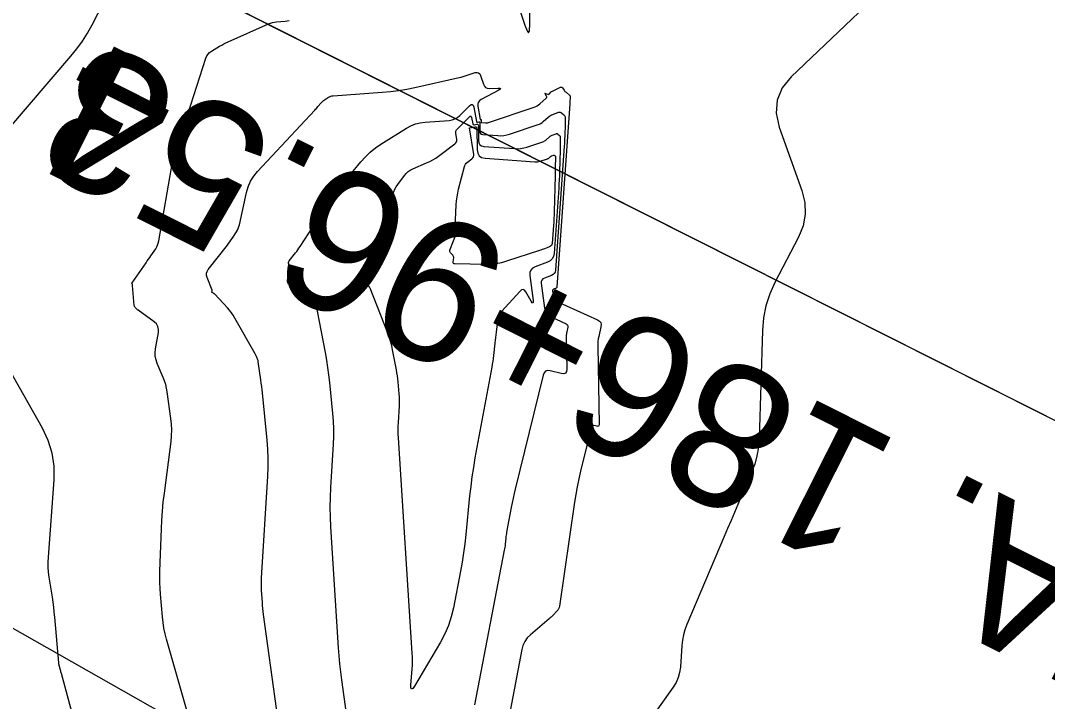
# Model space of a CAD drawing. Extents: x 658976 to 668726, y 639543 to 647196.
# Drawn here: x 662414.1 to 662471.6, y 643657.6 to 643695.7 of the extents above; entities that cross this region are included whole.
import ezdxf

# ---------------------------------------------------------------- set-up
doc = ezdxf.new("R2010")
doc.units = 0
for name, color, linetype in [('Ex_Major Contours', 7, 'Continuous'), ('Ex_Minor Contours', 7, 'Continuous'), ('R_Ramp 15 Degree_Min Ls', 7, 'Continuous'), ('R_Ramp 20 Degree Des Ls Annot', 7, 'Continuous'), ('R_Ramp 20 Degree Existing Ramp', 7, 'Continuous')]:
    doc.layers.add(name, color=color, linetype=linetype)

msp = doc.modelspace()

# ---------------------------------------------------------------- linework, layer by layer
at = {"layer": 'Ex_Major Contours'}
msp.add_lwpolyline([(662432.329, 643656.878), (662432.067, 643658.765), (662432.009, 643659.216), (662431.959, 643659.668), (662431.918, 643660.121), (662431.884, 643660.575), (662431.453, 643667.345), (662431.427, 643667.894), (662431.417, 643668.442), (662431.424, 643668.991), (662431.449, 643669.54), (662431.594, 643671.968), (662431.611, 643672.4), (662431.611, 643672.832), (662431.595, 643673.263), (662431.561, 643673.693), (662431.391, 643675.438), (662431.345, 643675.857), (662431.29, 643676.274), (662431.226, 643676.69), (662431.152, 643677.105), (662430.712, 643679.434), (662430.694, 643679.511), (662430.67, 643679.586), (662430.64, 643679.659), (662430.604, 643679.729), (662430.405, 643680.083), (662430.386, 643680.114), (662430.365, 643680.143), (662430.343, 643680.172), (662430.32, 643680.199), (662430.221, 643680.305), (662430.195, 643680.33), (662430.168, 643680.353), (662430.138, 643680.374), (662430.107, 643680.392), (662429.156, 643680.886), (662429.08, 643680.94), (662429.035, 643681.007), (662429.019, 643681.086), (662429.033, 643681.178), (662429.18, 643681.666), (662429.191, 643681.717), (662429.193, 643681.767), (662429.187, 643681.817), (662429.172, 643681.866), (662429.095, 643682.064), (662429.082, 643682.112), (662429.083, 643682.158), (662429.096, 643682.203), (662429.122, 643682.245), (662429.47, 643682.688), (662429.538, 643682.777), (662429.604, 643682.866), (662429.668, 643682.958), (662429.73, 643683.05), (662430.955, 643684.921), (662430.982, 643684.967), (662431.005, 643685.015), (662431.023, 643685.065), (662431.037, 643685.117), (662431.083, 643685.329), (662431.098, 643685.38), (662431.119, 643685.428), (662431.147, 643685.472), (662431.18, 643685.514), (662431.55, 643685.909), (662431.623, 643685.989), (662431.696, 643686.07), (662431.767, 643686.151), (662431.836, 643686.234), (662433.138, 643687.803), (662433.388, 643688.081), (662433.658, 643688.337), (662433.947, 643688.57), (662434.256, 643688.781), (662435.696, 643689.682), (662435.941, 643689.815), (662436.195, 643689.916), (662436.461, 643689.984), (662436.736, 643690.021), (662438.073, 643690.117), (662438.241, 643690.144), (662438.397, 643690.198), (662438.54, 643690.28), (662438.671, 643690.39), (662439.212, 643690.931), (662439.304, 643691.002), (662439.377, 643691.013), (662439.431, 643690.963), (662439.466, 643690.852), (662439.613, 643690.051), (662439.619, 643690.033), (662439.63, 643690.021), (662439.645, 643690.015), (662439.664, 643690.016), (662439.749, 643690.031), (662439.767, 643690.031), (662439.781, 643690.026), (662439.789, 643690.014), (662439.791, 643689.995), (662439.795, 643689.514), (662439.807, 643689.437), (662439.84, 643689.38), (662439.895, 643689.343), (662439.971, 643689.327), (662440.807, 643689.265), (662440.974, 643689.26), (662441.14, 643689.273), (662441.303, 643689.301), (662441.464, 643689.347), (662443.059, 643689.88), (662443.14, 643689.912), (662443.216, 643689.951), (662443.287, 643689.997), (662443.354, 643690.052), (662443.635, 643690.302), (662443.692, 643690.348), (662443.752, 643690.387), (662443.815, 643690.422), (662443.882, 643690.45), (662444.209, 643690.57), (662444.251, 643690.58), (662444.291, 643690.579), (662444.33, 643690.567), (662444.367, 643690.543), (662444.512, 643690.425), (662444.542, 643690.395), (662444.563, 643690.361), (662444.576, 643690.323), (662444.58, 643690.28), (662444.577, 643690.103), (662444.576, 643690.059), (662444.575, 643690.014), (662444.574, 643689.97), (662444.573, 643689.925), (662444.554, 643689.214), (662444.55, 643689.081), (662444.544, 643688.947), (662444.537, 643688.814), (662444.528, 643688.681), (662444.033, 643681.72), (662444.014, 643681.622), (662443.971, 643681.541), (662443.905, 643681.477), (662443.816, 643681.431), (662443.413, 643681.283), (662443.327, 643681.237), (662443.269, 643681.174), (662443.24, 643681.093), (662443.239, 643680.996), (662443.419, 643679.603), (662443.459, 643679.44), (662443.534, 643679.303), (662443.643, 643679.191), (662443.787, 643679.105), (662444.634, 643678.723), (662444.685, 643678.69), (662444.718, 643678.649), (662444.731, 643678.598), (662444.726, 643678.537), (662444.666, 643678.277), (662444.653, 643678.212), (662444.644, 643678.146), (662444.64, 643678.08), (662444.639, 643678.013), (662444.671, 643676.184), (662444.653, 643676.048), (662444.597, 643675.962), (662444.5, 643675.925), (662444.363, 643675.937), (662443.738, 643676.087), (662443.596, 643676.1), (662443.484, 643676.065), (662443.401, 643675.981), (662443.348, 643675.849), (662441.776, 643669.462), (662441.715, 643669.206), (662441.658, 643668.949), (662441.604, 643668.692), (662441.555, 643668.433), (662441.299, 643667.048), (662441.285, 643666.964), (662441.272, 643666.88), (662441.261, 643666.795), (662441.251, 643666.711), (662441.218, 643666.371), (662441.208, 643666.287), (662441.197, 643666.202), (662441.184, 643666.118), (662441.169, 643666.034), (662439.506, 643657.38)], dxfattribs=at)
at = {"layer": 'Ex_Minor Contours'}
for points in [[(662464.42, 643699.403), (662457.243, 643692.561), (662456.731, 643691.936), (662456.448, 643691.257), (662456.394, 643690.523), (662456.57, 643689.734), (662457.829, 643686.186), (662457.997, 643685.518), (662458.023, 643684.86), (662457.906, 643684.211), (662457.647, 643683.573), (662456.327, 643681.04), (662456.036, 643680.396), (662455.821, 643679.733), (662455.684, 643679.049), (662455.623, 643678.346), (662455.439, 643672.286), (662455.402, 643671.801), (662455.32, 643671.327), (662455.195, 643670.861), (662455.025, 643670.406), (662454.256, 643668.605), (662454.064, 643668.154), (662453.872, 643667.704), (662453.68, 643667.253), (662453.488, 643666.802), (662451.391, 643661.868), (662451.284, 643661.584), (662451.202, 643661.294), (662451.144, 643660.999), (662451.111, 643660.697), (662451.03, 643659.478), (662450.99, 643659.181), (662450.91, 643658.897), (662450.792, 643658.627), (662450.634, 643658.371), (662447.399, 643653.829)], [(662441.542, 643697.838), (662442.317, 643695.456), (662442.442, 643695.129), (662442.53, 643695.028), (662442.582, 643695.152), (662442.597, 643695.501), (662442.584, 643697.382)], [(662409.704, 643685.325), (662416.893, 643693.72), (662417.227, 643694.133), (662417.535, 643694.563), (662417.818, 643695.011), (662418.075, 643695.476), (662419.051, 643697.37)], [(662423.711, 643655.952), (662422.249, 643661.051), (662422.168, 643661.36), (662422.103, 643661.672), (662422.052, 643661.986), (662422.017, 643662.304), (662421.905, 643663.579), (662421.882, 643663.898), (662421.869, 643664.218), (662421.866, 643664.537), (662421.873, 643664.857), (662421.961, 643667.227), (662421.985, 643667.728), (662422.021, 643668.228), (662422.068, 643668.728), (662422.127, 643669.226), (662422.502, 643672.133), (662422.533, 643672.452), (662422.542, 643672.771), (662422.53, 643673.091), (662422.496, 643673.41), (662422.287, 643674.903), (662422.251, 643675.112), (662422.201, 643675.317), (662422.138, 643675.518), (662422.061, 643675.716), (662421.726, 643676.499), (662421.658, 643676.696), (662421.619, 643676.897), (662421.611, 643677.102), (662421.633, 643677.31), (662421.795, 643678.227), (662421.805, 643678.408), (662421.767, 643678.569), (662421.681, 643678.711), (662421.548, 643678.833), (662420.655, 643679.475), (662420.631, 643679.493), (662420.608, 643679.512), (662420.586, 643679.532), (662420.566, 643679.554), (662420.484, 643679.642), (662420.466, 643679.665), (662420.453, 643679.69), (662420.444, 643679.717), (662420.439, 643679.746), (662420.347, 643680.858), (662420.345, 643680.872), (662420.342, 643680.886), (662420.339, 643680.9), (662420.334, 643680.913), (662420.314, 643680.967), (662420.31, 643680.98), (662420.31, 643680.993), (662420.313, 643681.005), (662420.32, 643681.017), (662421.101, 643682.141), (662421.168, 643682.239), (662421.236, 643682.337), (662421.304, 643682.435), (662421.371, 643682.533), (662421.64, 643682.927), (662421.701, 643683.028), (662421.75, 643683.133), (662421.788, 643683.244), (662421.815, 643683.359), (662422.581, 643687.779), (662422.586, 643687.808), (662422.591, 643687.837), (662422.597, 643687.865), (662422.603, 643687.894), (662422.628, 643688.009), (662422.636, 643688.036), (662422.648, 643688.062), (662422.662, 643688.086), (662422.681, 643688.108), (662422.76, 643688.194), (662422.778, 643688.216), (662422.794, 643688.239), (662422.806, 643688.265), (662422.815, 643688.292), (662423.167, 643689.582), (662423.23, 643689.805), (662423.295, 643690.028), (662423.363, 643690.251), (662423.434, 643690.472), (662424.457, 643693.605), (662424.507, 643693.724), (662424.576, 643693.829), (662424.662, 643693.919), (662424.767, 643693.996), (662425.222, 643694.271), (662425.337, 643694.338), (662425.453, 643694.401), (662425.572, 643694.461), (662425.693, 643694.517), (662427.958, 643695.522), (662428.068, 643695.566), (662428.181, 643695.6), (662428.296, 643695.624), (662428.414, 643695.639), (662428.89, 643695.679), (662429.008, 643695.694), (662429.124, 643695.718)], [(662428.659, 643655.409), (662427.686, 643662.428), (662427.664, 643662.598), (662427.645, 643662.767), (662427.63, 643662.937), (662427.617, 643663.108), (662427.574, 643663.789), (662427.565, 643663.96), (662427.562, 643664.13), (662427.565, 643664.301), (662427.572, 643664.471), (662427.914, 643670.189), (662427.934, 643670.692), (662427.934, 643671.195), (662427.915, 643671.697), (662427.876, 643672.199), (662427.617, 643674.845), (662427.598, 643675.027), (662427.578, 643675.21), (662427.555, 643675.392), (662427.531, 643675.574), (662427.39, 643676.582), (662427.383, 643676.622), (662427.373, 643676.662), (662427.361, 643676.701), (662427.346, 643676.74), (662427.281, 643676.892), (662427.264, 643676.93), (662427.246, 643676.967), (662427.228, 643677.004), (662427.208, 643677.04), (662426.079, 643679.041), (662425.986, 643679.195), (662425.884, 643679.342), (662425.775, 643679.484), (662425.656, 643679.618), (662424.947, 643680.38), (662424.933, 643680.394), (662424.918, 643680.407), (662424.902, 643680.418), (662424.884, 643680.428), (662424.8, 643680.472), (662424.791, 643680.478), (662424.785, 643680.486), (662424.784, 643680.495), (662424.785, 643680.506), (662424.799, 643680.553), (662424.802, 643680.564), (662424.802, 643680.576), (662424.801, 643680.587), (662424.797, 643680.599), (662424.519, 643681.313), (662424.487, 643681.433), (662424.488, 643681.549), (662424.521, 643681.659), (662424.586, 643681.765), (662425.658, 643683.129), (662425.726, 643683.218), (662425.792, 643683.308), (662425.856, 643683.399), (662425.918, 643683.492), (662426.163, 643683.866), (662426.219, 643683.961), (662426.267, 643684.06), (662426.304, 643684.164), (662426.333, 643684.271), (662426.726, 643686.076), (662426.82, 643686.402), (662426.955, 643686.708), (662427.129, 643686.992), (662427.345, 643687.254), (662430.555, 643690.69), (662430.6, 643690.739), (662430.645, 643690.789), (662430.688, 643690.839), (662430.731, 643690.89), (662430.902, 643691.096), (662430.946, 643691.145), (662430.994, 643691.191), (662431.046, 643691.232), (662431.101, 643691.269), (662431.328, 643691.412), (662431.386, 643691.443), (662431.446, 643691.467), (662431.509, 643691.484), (662431.575, 643691.492), (662434.323, 643691.69), (662434.785, 643691.732), (662435.244, 643691.791), (662435.7, 643691.866), (662436.154, 643691.959), (662438.64, 643692.515), (662438.755, 643692.542), (662438.869, 643692.572), (662438.982, 643692.605), (662439.095, 643692.641), (662439.543, 643692.79), (662439.646, 643692.808), (662439.73, 643692.789), (662439.794, 643692.733), (662439.84, 643692.639), (662440.003, 643692.141), (662440.052, 643692.038), (662440.123, 643691.965), (662440.215, 643691.922), (662440.328, 643691.91), (662440.826, 643691.922), (662440.921, 643691.917), (662440.958, 643691.897), (662440.936, 643691.861), (662440.856, 643691.81), (662439.867, 643691.278), (662439.772, 643691.21), (662439.711, 643691.125), (662439.683, 643691.025), (662439.689, 643690.908), (662439.825, 643690.17), (662439.826, 643690.166), (662439.829, 643690.163), (662439.832, 643690.162), (662439.837, 643690.162), (662439.858, 643690.165), (662439.862, 643690.166), (662439.866, 643690.164), (662439.868, 643690.161), (662439.868, 643690.157), (662439.869, 643690.039), (662439.872, 643690.02), (662439.88, 643690.006), (662439.894, 643689.997), (662439.912, 643689.993), (662440.118, 643689.977), (662440.159, 643689.976), (662440.199, 643689.979), (662440.239, 643689.986), (662440.279, 643689.998), (662442.84, 643690.855), (662442.926, 643690.888), (662443.008, 643690.93), (662443.085, 643690.98), (662443.157, 643691.038), (662443.523, 643691.365), (662443.544, 643691.389), (662443.553, 643691.415), (662443.551, 643691.442), (662443.537, 643691.471), (662443.455, 643691.596), (662443.443, 643691.618), (662443.443, 643691.63), (662443.455, 643691.633), (662443.479, 643691.627), (662443.603, 643691.581), (662443.63, 643691.574), (662443.654, 643691.576), (662443.677, 643691.586), (662443.698, 643691.603), (662443.777, 643691.69), (662443.798, 643691.711), (662443.82, 643691.729), (662443.844, 643691.745), (662443.87, 643691.759), (662444.322, 643691.97), (662444.356, 643691.981), (662444.386, 643691.979), (662444.413, 643691.964), (662444.436, 643691.937), (662444.521, 643691.804), (662444.543, 643691.772), (662444.568, 643691.742), (662444.595, 643691.714), (662444.625, 643691.688), (662444.836, 643691.516), (662444.844, 643691.508), (662444.85, 643691.499), (662444.853, 643691.488), (662444.854, 643691.477), (662444.853, 643691.416), (662444.853, 643691.392), (662444.852, 643691.38), (662444.847, 643691.187), (662444.846, 643691.15), (662444.844, 643691.114), (662444.842, 643691.078), (662444.84, 643691.042), (662444.11, 643680.781), (662444.105, 643680.752), (662444.092, 643680.728), (662444.072, 643680.71), (662444.046, 643680.696), (662443.927, 643680.652), (662443.901, 643680.639), (662443.884, 643680.62), (662443.876, 643680.596), (662443.875, 643680.567), (662443.923, 643680.196), (662443.94, 643680.129), (662443.971, 643680.072), (662444.016, 643680.027), (662444.075, 643679.991), (662446.391, 643678.944), (662446.499, 643678.877), (662446.567, 643678.789), (662446.595, 643678.683), (662446.584, 643678.556), (662446.459, 643678.011), (662446.432, 643677.874), (662446.413, 643677.736), (662446.403, 643677.598), (662446.401, 643677.458), (662446.478, 643673.059), (662446.473, 643673.015), (662446.454, 643672.987), (662446.423, 643672.975), (662446.379, 643672.979), (662446.176, 643673.027), (662446.131, 643673.032), (662446.094, 643673.02), (662446.068, 643672.993), (662446.05, 643672.951), (662445.438, 643670.462), (662445.337, 643670.029), (662445.246, 643669.595), (662445.167, 643669.158), (662445.098, 643668.719), (662444.252, 643662.893), (662444.235, 643662.818), (662444.208, 643662.749), (662444.169, 643662.685), (662444.12, 643662.627), (662443.901, 643662.403), (662443.846, 643662.348), (662443.789, 643662.294), (662443.732, 643662.242), (662443.673, 643662.19), (662442.628, 643661.298), (662442.452, 643661.121), (662442.313, 643660.924), (662442.211, 643660.705), (662442.145, 643660.465), (662441.427, 643656.644)], [(662418.16, 643652.463), (662416.363, 643659.12), (662416.349, 643659.17), (662416.336, 643659.22), (662416.322, 643659.27), (662416.307, 643659.319), (662416.25, 643659.519), (662416.237, 643659.569), (662416.227, 643659.619), (662416.218, 643659.67), (662416.213, 643659.722), (662415.988, 643662.285), (662415.961, 643662.567), (662415.93, 643662.847), (662415.893, 643663.128), (662415.852, 643663.408), (662415.677, 643664.526), (662415.642, 643664.806), (662415.622, 643665.086), (662415.619, 643665.367), (662415.631, 643665.649), (662415.944, 643669.986), (662415.945, 643670.745), (662415.837, 643671.478), (662415.62, 643672.188), (662415.294, 643672.872), (662413.443, 643676.143)]]:
    msp.add_lwpolyline(points, dxfattribs=at)
for points in [[(662439.436, 643670.674), (662439.355, 643670.144), (662439.285, 643669.613), (662439.227, 643669.079), (662439.012, 643666.912), (662438.955, 643666.395), (662438.886, 643665.88), (662438.805, 643665.366), (662438.713, 643664.854), (662438.32, 643662.809), (662438.201, 643662.306), (662438.04, 643661.818), (662437.837, 643661.347), (662437.593, 643660.891), (662436.135, 643658.428), (662436.038, 643658.289), (662435.973, 643658.252), (662435.941, 643658.319), (662435.941, 643658.489), (662436.006, 643659.378), (662436.018, 643659.6), (662436.023, 643659.822), (662436.02, 643660.044), (662436.01, 643660.266), (662435.242, 643672.325), (662435.231, 643672.54), (662435.228, 643672.754), (662435.23, 643672.968), (662435.24, 643673.183), (662435.297, 643674.131), (662435.303, 643674.3), (662435.303, 643674.469), (662435.297, 643674.637), (662435.284, 643674.805), (662435.218, 643675.478), (662435.2, 643675.646), (662435.178, 643675.813), (662435.152, 643675.98), (662435.123, 643676.146), (662434.912, 643677.263), (662434.86, 643677.503), (662434.798, 643677.739), (662434.724, 643677.973), (662434.64, 643678.203), (662433.648, 643680.712), (662433.625, 643680.761), (662433.598, 643680.807), (662433.565, 643680.849), (662433.528, 643680.888), (662433.368, 643681.036), (662433.332, 643681.075), (662433.306, 643681.119), (662433.287, 643681.167), (662433.278, 643681.219), (662433.257, 643681.447), (662433.255, 643681.503), (662433.258, 643681.558), (662433.267, 643681.612), (662433.281, 643681.666), (662433.526, 643682.435), (662433.537, 643682.469), (662433.546, 643682.504), (662433.555, 643682.539), (662433.563, 643682.574), (662433.593, 643682.715), (662433.602, 643682.749), (662433.614, 643682.783), (662433.629, 643682.815), (662433.647, 643682.846), (662434.298, 643683.88), (662434.405, 643684.066), (662434.496, 643684.258), (662434.571, 643684.458), (662434.629, 643684.664), (662434.943, 643685.97), (662434.986, 643686.118), (662435.043, 643686.26), (662435.115, 643686.396), (662435.2, 643686.525), (662435.569, 643687.029), (662435.667, 643687.147), (662435.779, 643687.248), (662435.903, 643687.334), (662436.04, 643687.403), (662436.818, 643687.736), (662436.992, 643687.817), (662437.161, 643687.907), (662437.325, 643688.008), (662437.482, 643688.118), (662438.4, 643688.8), (662438.455, 643688.852), (662438.491, 643688.911), (662438.507, 643688.979), (662438.503, 643689.055), (662438.451, 643689.373), (662438.447, 643689.45), (662438.46, 643689.521), (662438.491, 643689.586), (662438.539, 643689.646), (662439.211, 643690.318), (662439.257, 643690.353), (662439.294, 643690.359), (662439.321, 643690.334), (662439.338, 643690.278), (662439.402, 643689.931), (662439.413, 643689.899), (662439.431, 643689.879), (662439.457, 643689.869), (662439.49, 643689.87), (662439.639, 643689.896), (662439.672, 643689.897), (662439.695, 643689.887), (662439.71, 643689.866), (662439.715, 643689.834), (662439.722, 643688.99), (662439.742, 643688.854), (662439.8, 643688.754), (662439.896, 643688.69), (662440.03, 643688.661), (662441.734, 643688.534), (662441.91, 643688.529), (662442.083, 643688.542), (662442.254, 643688.573), (662442.423, 643688.62), (662443.325, 643688.922), (662443.377, 643688.942), (662443.426, 643688.967), (662443.472, 643688.997), (662443.515, 643689.032), (662443.697, 643689.194), (662443.733, 643689.223), (662443.772, 643689.249), (662443.813, 643689.271), (662443.856, 643689.289), (662444.067, 643689.367), (662444.094, 643689.374), (662444.121, 643689.373), (662444.145, 643689.365), (662444.169, 643689.35), (662444.261, 643689.275), (662444.282, 643689.255), (662444.296, 643689.232), (662444.304, 643689.206), (662444.307, 643689.178), (662444.301, 643688.777), (662444.299, 643688.701), (662444.298, 643688.624), (662444.296, 643688.547), (662444.294, 643688.471), (662444.261, 643687.242), (662444.254, 643687.011), (662444.244, 643686.781), (662444.231, 643686.551), (662444.216, 643686.321), (662443.955, 643682.658), (662443.923, 643682.491), (662443.85, 643682.353), (662443.738, 643682.245), (662443.586, 643682.167), (662442.899, 643681.914), (662442.752, 643681.836), (662442.653, 643681.728), (662442.604, 643681.591), (662442.603, 643681.424), (662442.783, 643680.026), (662442.79, 643679.914), (662442.775, 643679.87), (662442.735, 643679.895), (662442.673, 643679.989), (662442.377, 643680.502), (662442.3, 643680.6), (662442.217, 643680.639), (662442.127, 643680.618), (662442.031, 643680.538), (662441.027, 643679.419), (662440.933, 643679.298), (662440.861, 643679.167), (662440.811, 643679.026), (662440.782, 643678.876), (662440.709, 643678.256), (662440.691, 643678.101), (662440.673, 643677.945), (662440.656, 643677.79), (662440.638, 643677.635), (662440.563, 643676.951), (662440.543, 643676.785), (662440.52, 643676.62), (662440.495, 643676.455), (662440.466, 643676.291), (662439.527, 643671.202)], [(662438.539, 643683.912), (662438.539, 643683.931), (662438.532, 643683.95), (662438.519, 643683.967), (662438.454, 643684.032), (662438.44, 643684.05), (662438.431, 643684.068), (662438.425, 643684.089), (662438.424, 643684.111), (662438.479, 643685.39), (662438.494, 643685.61), (662438.521, 643685.828), (662438.558, 643686.045), (662438.608, 643686.26), (662438.932, 643687.524), (662438.957, 643687.597), (662438.994, 643687.663), (662439.041, 643687.722), (662439.099, 643687.773), (662439.354, 643687.963), (662439.409, 643688.014), (662439.444, 643688.073), (662439.46, 643688.14), (662439.456, 643688.214), (662439.213, 643689.691), (662439.214, 643689.696), (662439.216, 643689.703), (662439.218, 643689.706), (662439.221, 643689.707), (662439.532, 643689.762), (662439.578, 643689.763), (662439.611, 643689.749), (662439.631, 643689.72), (662439.638, 643689.674), (662439.648, 643688.466), (662439.677, 643688.272), (662439.76, 643688.129), (662439.897, 643688.036), (662440.088, 643687.995), (662442.872, 643687.788), (662442.951, 643687.786), (662443.029, 643687.792), (662443.107, 643687.805), (662443.183, 643687.827), (662443.59, 643687.963), (662443.613, 643687.972), (662443.636, 643687.983), (662443.657, 643687.997), (662443.676, 643688.013), (662443.758, 643688.086), (662443.775, 643688.099), (662443.792, 643688.111), (662443.811, 643688.121), (662443.83, 643688.129), (662443.925, 643688.164), (662443.938, 643688.167), (662443.95, 643688.167), (662443.961, 643688.163), (662443.972, 643688.156), (662444.013, 643688.122), (662444.022, 643688.113), (662444.029, 643688.103), (662444.033, 643688.091), (662444.034, 643688.079), (662444.024, 643687.452), (662444.022, 643687.343), (662444.02, 643687.234), (662444.018, 643687.125), (662444.015, 643687.016), (662443.961, 643684.998), (662443.955, 643684.806), (662443.946, 643684.614), (662443.936, 643684.422), (662443.923, 643684.231), (662443.852, 643683.228), (662443.839, 643683.161), (662443.809, 643683.105), (662443.764, 643683.061), (662443.703, 643683.03), (662443.426, 643682.928), (662443.356, 643682.902), (662443.287, 643682.878), (662443.217, 643682.854), (662443.147, 643682.831), (662441.293, 643682.224), (662441.004, 643682.142), (662440.71, 643682.085), (662440.414, 643682.053), (662440.113, 643682.046), (662438.406, 643682.078), (662438.36, 643682.085), (662438.328, 643682.106), (662438.312, 643682.139), (662438.31, 643682.186), (662438.333, 643682.415), (662438.334, 643682.459), (662438.325, 643682.499), (662438.307, 643682.537), (662438.28, 643682.572), (662438.153, 643682.703), (662438.127, 643682.738), (662438.114, 643682.774), (662438.113, 643682.813), (662438.123, 643682.854), (662438.534, 643683.891)]]:
    msp.add_lwpolyline(points, close=True, dxfattribs=at)
at = {"layer": 'R_Ramp 15 Degree_Min Ls'}
msp.add_lwpolyline([(662588.438, 643614.677), (662499.125, 643659.657), (662409.812, 643704.637)], dxfattribs=at)
at = {"layer": 'R_Ramp 20 Degree Des Ls Annot'}
msp.add_lwpolyline([(662562.981, 643576.859), (662389.056, 643675.601)], dxfattribs=at)
at = {"layer": 'R_Ramp 20 Degree Existing Ramp'}
msp.add_lwpolyline([(662588.434, 643614.668), (662499.121, 643659.648), (662409.808, 643704.628)], dxfattribs=at)
msp.add_lwpolyline([(662588.434, 643614.668), (662499.121, 643659.648), (662409.808, 643704.628)], dxfattribs=at)

# ---------------------------------------------------------------- texts
at = {"layer": 'R_Ramp 15 Degree_Min Ls'}
msp.add_text('P.I. STA. 186+96.54', height=8, rotation=153.26926, dxfattribs=at).set_placement((662504.41, 643651.397))
at = {"layer": 'R_Ramp 20 Degree Des Ls Annot'}
for s, rotation, p in [('P.I. STA. 187+46.40', 153.26926, (662526.244, 643696.241)), ('P.C. STA. 186+51.18', 150.41509, (662476.944, 643619.955))]:
    msp.add_text(s, height=8, rotation=rotation, dxfattribs=at).set_placement(p)
at = {"layer": 'R_Ramp 20 Degree Existing Ramp'}
msp.add_text('P.I. STA. 186+96.53', height=8, rotation=153.26926, dxfattribs=at).set_placement((662504.406, 643651.388))
msp.add_text('P.I. STA. 186+96.53', height=8, rotation=153.26926, dxfattribs=at).set_placement((662504.406, 643651.388))

doc.saveas('drawing.dxf')
